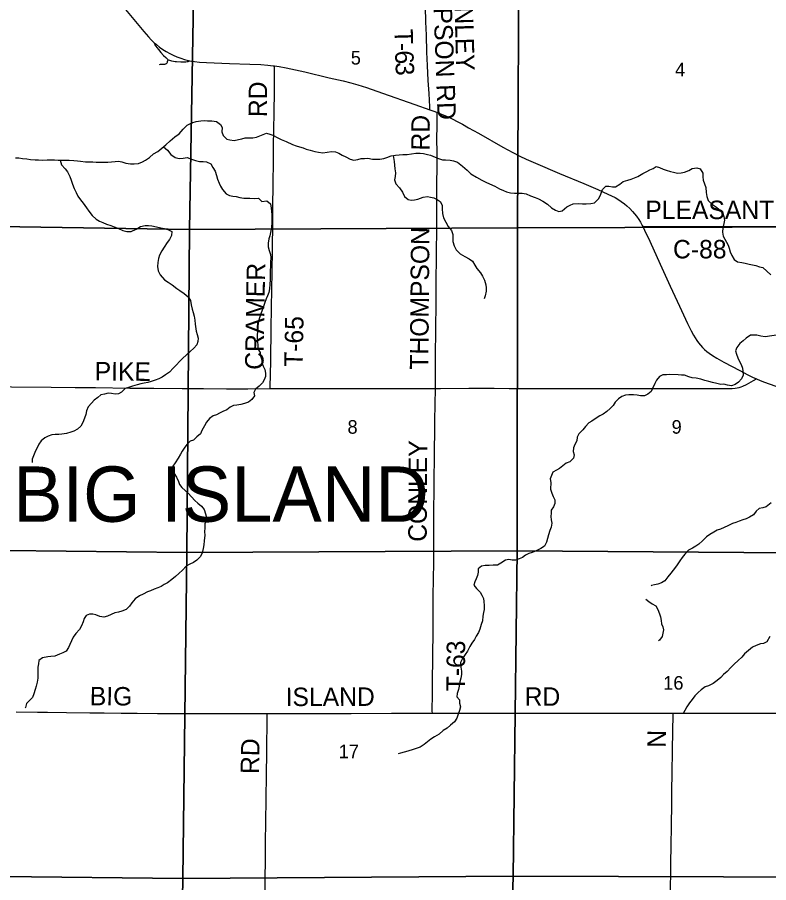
# Model space of a CAD drawing. Extents: x 1584893 to 1934202, y 663575 to 1091909.
# Drawn here: x 1748072 to 1760284, y 948057 to 962130 of the extents above; entities that cross this region are included whole.
import ezdxf

# ---------------------------------------------------------------- set-up
doc = ezdxf.new("R2010")
doc.units = 0
for name, color, linetype in [('GM_X_County_Road', 7, 'Continuous'), ('GM_X_County_Road_Text', 7, 'Continuous'), ('GM_X_Minor_River', 7, 'Continuous'), ('GM_X_Section', 7, 'Continuous'), ('GM_X_Section_Text', 7, 'Continuous'), ('GM_X_State_Route', 7, 'Continuous'), ('GM_X_Township_Road', 7, 'Continuous'), ('GM_X_Township_Road_Text', 7, 'Continuous'), ('GM_X_Township_Text', 7, 'Continuous')]:
    doc.layers.add(name, color=color, linetype=linetype)

msp = doc.modelspace()

# ---------------------------------------------------------------- linework, layer by layer
at = {"layer": 'GM_X_County_Road'}
for points in [[(1758238, 958728), (1758280, 958728), (1758329, 958728), (1758542, 958729), (1758805, 958728), (1759034, 958728), (1759248, 958727), (1759625, 958727), (1759970, 958728), (1760216, 958727), (1760560, 958726), (1760757, 958726), (1761200, 958728), (1761433, 958729)], [(1744979, 956151), (1745004, 956151), (1745159, 956149), (1745717, 956141), (1746045, 956139), (1746357, 956136), (1746537, 956134), (1746767, 956132), (1747111, 956128), (1747718, 956124), (1747980, 956121), (1748620, 956114), (1749014, 956110), (1749342, 956108), (1749899, 956101), (1750293, 956098), (1750752, 956093), (1751097, 956091), (1751474, 956089), (1751818, 956090), (1752179, 956091), (1752183, 956091)], [(1754867, 956096), (1754951, 956096), (1755410, 956097), (1755820, 956097), (1756066, 956096), (1756378, 956096), (1756755, 956095), (1757313, 956093), (1757641, 956093), (1758002, 956094), (1758182, 956094), (1758477, 956094), (1759134, 956094), (1759494, 956095), (1759691, 956094), (1759740, 956097), (1759772, 956102), (1759804, 956109), (1759835, 956118), (1759865, 956130), (1759923, 956159), (1760038, 956222), (1760085, 956248)], [(1752183, 956091), (1752491, 956091), (1752737, 956094), (1753065, 956093), (1753672, 956093), (1753868, 956093), (1754164, 956093), (1754492, 956094), (1754867, 956096)], [(1748054, 950834), (1748399, 950829), (1748563, 950828), (1748874, 950825), (1749252, 950820), (1749481, 950819), (1749760, 950816), (1750022, 950813), (1750351, 950810), (1750531, 950808), (1750744, 950808), (1751187, 950806), (1751433, 950806), (1751827, 950806), (1752122, 950806), (1752132, 950806)], [(1752132, 950806), (1752253, 950807), (1752532, 950809), (1753073, 950808), (1753500, 950809), (1754156, 950813), (1754451, 950813), (1754681, 950814), (1754818, 950814)], [(1754818, 950814), (1754943, 950815), (1755222, 950814), (1755501, 950814), (1755861, 950814), (1756058, 950813), (1756255, 950812), (1756698, 950811), (1757420, 950811), (1757682, 950812), (1758076, 950811), (1758600, 950813), (1758734, 950813)], [(1758689, 947868), (1758694, 948327), (1758695, 948442), (1758697, 948589), (1758700, 948737), (1758703, 948901), (1758705, 949081), (1758708, 949245), (1758710, 949441), (1758712, 949621), (1758714, 949768), (1758717, 949899), (1758720, 950145), (1758727, 950588), (1758731, 950720), (1758733, 950785), (1758734, 950813)], [(1758734, 950813), (1758879, 950814), (1759125, 950813), (1759355, 950813), (1759552, 950813), (1759880, 950813), (1760142, 950811), (1760322, 950811), (1760486, 950811), (1760749, 950809), (1761257, 950809), (1761300, 950808)]]:
    msp.add_lwpolyline(points, dxfattribs=at)
at = {"layer": 'GM_X_Minor_River'}
for points in [[(1748041, 959846), (1748095, 959845), (1748157, 959835), (1748227, 959826), (1748287, 959819), (1748361, 959813), (1748418, 959810), (1748488, 959809), (1748556, 959811), (1748606, 959812), (1748678, 959813), (1748736, 959809), (1748803, 959808), (1748867, 959805), (1748917, 959805), (1748989, 959802), (1749049, 959798), (1749099, 959791), (1749182, 959782), (1749246, 959779), (1749300, 959777), (1749352, 959776), (1749424, 959774), (1749480, 959775), (1749543, 959776), (1749605, 959782), (1749663, 959785), (1749719, 959789), (1749771, 959780), (1749837, 959759), (1749913, 959747), (1749970, 959746), (1750042, 959755), (1750106, 959777), (1750157, 959804), (1750221, 959852), (1750288, 959909), (1750355, 959949), (1750419, 960000), (1750486, 960058), (1750555, 960119), (1750634, 960185), (1750701, 960234), (1750770, 960308), (1750835, 960378), (1750911, 960413), (1750980, 960434), (1751056, 960448), (1751108, 960451), (1751164, 960448), (1751233, 960444), (1751307, 960433), (1751374, 960388), (1751400, 960336), (1751397, 960269), (1751415, 960207), (1751476, 960146), (1751526, 960138), (1751596, 960129), (1751665, 960140), (1751719, 960154), (1751773, 960171), (1751825, 960171), (1751900, 960172), (1751960, 960183), (1752012, 960201), (1752067, 960224), (1752121, 960244), (1752175, 960231), (1752227, 960211), (1752307, 960172), (1752361, 960145), (1752439, 960108), (1752543, 960063), (1752604, 960040), (1752656, 960026), (1752716, 960007), (1752768, 959986)], [(1750448, 960025), (1750511, 959969), (1750565, 959900), (1750637, 959852), (1750705, 959835), (1750769, 959838), (1750833, 959848), (1750905, 959823), (1750969, 959800), (1751033, 959787), (1751095, 959783), (1751149, 959780), (1751215, 959745), (1751251, 959689), (1751286, 959626), (1751308, 959556), (1751325, 959499), (1751350, 959435), (1751374, 959382), (1751407, 959328), (1751469, 959261), (1751521, 959232), (1751577, 959222), (1751627, 959213), (1751689, 959200), (1751751, 959190), (1751803, 959187), (1751853, 959189), (1751920, 959184), (1751990, 959189), (1752047, 959132), (1752128, 959146), (1752185, 959099), (1752199, 959026), (1752204, 958974), (1752206, 958918), (1752207, 958854), (1752210, 958791), (1752203, 958711), (1752189, 958629), (1752174, 958577), (1752159, 958527), (1752149, 958459), (1752150, 958395), (1752163, 958340), (1752189, 958274), (1752190, 958222), (1752185, 958141), (1752185, 958089), (1752182, 958003), (1752181, 957947), (1752183, 957860), (1752178, 957788), (1752169, 957716), (1752158, 957656), (1752138, 957602), (1752117, 957550), (1752092, 957476), (1752063, 957396), (1752035, 957326), (1752016, 957258), (1751991, 957188), (1751977, 957074)], [(1752768, 959986), (1752832, 959968), (1752906, 959949), (1752966, 959936), (1753039, 959927), (1753107, 959937), (1753177, 959950), (1753243, 959941), (1753295, 959923), (1753353, 959890), (1753409, 959861), (1753483, 959824), (1753539, 959808), (1753605, 959815), (1753659, 959831), (1753716, 959836), (1753770, 959838), (1753842, 959825), (1753904, 959822), (1753966, 959823), (1754027, 959833), (1754077, 959850), (1754149, 959876), (1754216, 959887), (1754278, 959893), (1754338, 959896), (1754408, 959899), (1754479, 959911), (1754547, 959920), (1754617, 959921), (1754673, 959913), (1754737, 959900), (1754789, 959887), (1754863, 959858), (1754917, 959832), (1754981, 959813), (1755033, 959813), (1755108, 959808), (1755160, 959795), (1755228, 959772), (1755305, 959711), (1755381, 959642), (1755444, 959585), (1755534, 959532), (1755620, 959481), (1755684, 959450), (1755747, 959422), (1755831, 959383), (1755911, 959342), (1755973, 959315), (1756025, 959292), (1756085, 959276), (1756155, 959269), (1756225, 959268), (1756275, 959272), (1756344, 959257), (1756415, 959228), (1756487, 959197), (1756545, 959177), (1756611, 959140), (1756687, 959093), (1756756, 959034), (1756818, 958993), (1756872, 958973), (1756928, 958984), (1757003, 959049), (1757056, 959077), (1757108, 959099), (1757192, 959102), (1757257, 959099), (1757317, 959098), (1757395, 959102), (1757451, 959115), (1757522, 959181), (1757555, 959255), (1757582, 959329), (1757637, 959386), (1757687, 959384), (1757743, 959373), (1757795, 959375), (1757866, 959414), (1757920, 959458), (1757995, 959483), (1758051, 959496), (1758105, 959518), (1758156, 959542), (1758237, 959591), (1758301, 959622), (1758352, 959648), (1758404, 959670), (1758454, 959701), (1758510, 959686), (1758568, 959660), (1758620, 959643), (1758686, 959624), (1758738, 959610), (1758802, 959597), (1758863, 959603), (1758917, 959612), (1758987, 959637), (1759038, 959671)], [(1748771, 959808), (1748790, 959732), (1748849, 959667), (1748887, 959616), (1748926, 959540), (1748948, 959483), (1748967, 959417), (1748996, 959344), (1749028, 959282), (1749055, 959221), (1749097, 959159), (1749140, 959106), (1749196, 959029), (1749233, 958979), (1749291, 958906), (1749356, 958847), (1749408, 958814), (1749460, 958794), (1749524, 958767), (1749590, 958742), (1749644, 958721), (1749718, 958693), (1749786, 958664), (1749852, 958649), (1749924, 958648), (1750001, 958682), (1750075, 958727), (1750148, 958744), (1750204, 958744), (1750258, 958737), (1750332, 958724), (1750404, 958708), (1750458, 958693), (1750516, 958678), (1750582, 958646), (1750579, 958583), (1750544, 958517), (1750508, 958466), (1750459, 958390), (1750420, 958334), (1750383, 958260), (1750369, 958210), (1750358, 958142), (1750353, 958078), (1750359, 958007), (1750394, 957941), (1750463, 957862), (1750523, 957823), (1750591, 957778), (1750663, 957721), (1750714, 957689), (1750784, 957638), (1750848, 957583), (1750889, 957524), (1750900, 957454), (1750916, 957381), (1750931, 957327), (1750945, 957271), (1750956, 957204), (1750965, 957138)], [(1754181, 959881), (1754199, 959785), (1754204, 959727), (1754209, 959666), (1754217, 959600), (1754212, 959542), (1754203, 959486), (1754223, 959419), (1754282, 959356), (1754330, 959288), (1754367, 959217), (1754423, 959168), (1754473, 959158), (1754529, 959161), (1754583, 959175), (1754668, 959204), (1754736, 959213), (1754786, 959207), (1754842, 959196), (1754894, 959169), (1754946, 959133), (1754976, 959076), (1754979, 959016), (1754980, 958940), (1754999, 958867), (1755039, 958799), (1755074, 958730), (1755126, 958661), (1755149, 958597), (1755148, 958536), (1755152, 958486), (1755171, 958414), (1755203, 958349), (1755272, 958284), (1755346, 958241), (1755416, 958202), (1755472, 958162), (1755507, 958099), (1755538, 958043), (1755600, 957976), (1755633, 957919), (1755665, 957853), (1755688, 957778), (1755694, 957728), (1755691, 957676), (1755678, 957602), (1755658, 957550)], [(1759038, 959671), (1759114, 959684), (1759172, 959666), (1759212, 959597), (1759215, 959535), (1759218, 959484), (1759240, 959420), (1759261, 959364), (1759270, 959279), (1759280, 959215), (1759299, 959148), (1759353, 959098), (1759417, 959051), (1759468, 959014), (1759536, 958943), (1759557, 958889), (1759563, 958832), (1759554, 958776), (1759537, 958704), (1759533, 958638), (1759544, 958568), (1759627, 958426), (1759642, 958376), (1759660, 958314), (1759687, 958257), (1759725, 958192), (1759778, 958152), (1759848, 958141), (1759904, 958134), (1759966, 958116), (1760021, 958105), (1760077, 958092), (1760137, 958072), (1760191, 958061), (1760316, 957944)], [(1750965, 957138), (1750977, 957024), (1750995, 956974), (1751014, 956913), (1751007, 956857), (1750988, 956801), (1750943, 956748), (1750884, 956695), (1750819, 956638), (1750764, 956584), (1750707, 956535), (1750658, 956478), (1750607, 956425), (1750544, 956360), (1750483, 956318), (1750426, 956279), (1750372, 956250), (1750313, 956227), (1750249, 956206), (1750193, 956191), (1750134, 956182), (1750082, 956171), (1750020, 956154), (1749945, 956133), (1749879, 956110), (1749825, 956091), (1749766, 956036), (1749715, 956008), (1749665, 955999), (1749601, 956012), (1749549, 956015), (1749487, 956000), (1749428, 955991), (1749378, 955948), (1749323, 955905), (1749280, 955853), (1749225, 955796), (1749198, 955730), (1749187, 955672), (1749164, 955609), (1749137, 955539), (1749104, 955483), (1749049, 955434), (1748992, 955401), (1748940, 955382), (1748869, 955361), (1748797, 955348), (1748745, 955345), (1748685, 955346), (1748635, 955341), (1748572, 955318), (1748518, 955291), (1748459, 955243), (1748420, 955186), (1748393, 955130), (1748370, 955078), (1748337, 955001), (1748316, 954945), (1748315, 954891)], [(1751977, 957074), (1751974, 957017), (1751972, 956965), (1751971, 956915), (1751976, 956859), (1751983, 956793), (1751980, 956741), (1752019, 956678), (1752026, 956624), (1752047, 956561), (1752048, 956509), (1752069, 956457), (1752094, 956400), (1752105, 956340), (1752105, 956290), (1752084, 956236), (1752055, 956184), (1752002, 956133), (1751943, 956080), (1751918, 956028), (1751929, 955974), (1751886, 955912), (1751831, 955873), (1751767, 955850), (1751703, 955835), (1751640, 955824), (1751588, 955819), (1751530, 955792), (1751477, 955745), (1751414, 955718), (1751360, 955693), (1751309, 955667), (1751255, 955650), (1751194, 955607), (1751147, 955546), (1751114, 955488), (1751073, 955411), (1751048, 955357), (1750989, 955308), (1750934, 955253), (1750884, 955237), (1750831, 955190), (1750796, 955139), (1750749, 955075), (1750726, 955024), (1750685, 954958), (1750636, 954885), (1750599, 954829), (1750608, 954763), (1750623, 954711), (1750658, 954650), (1750693, 954583), (1750710, 954533), (1750747, 954482), (1750850, 954392), (1750905, 954331), (1750956, 954274), (1751007, 954229), (1751063, 954180), (1751108, 954127), (1751133, 954057), (1751146, 953998), (1751141, 953948), (1751122, 953892), (1751119, 953828), (1751116, 953762), (1751117, 953710), (1751107, 953618), (1751104, 953552), (1751093, 953492), (1751078, 953420), (1751051, 953360), (1750988, 953301), (1750935, 953264), (1750877, 953239), (1750818, 953202), (1750755, 953137), (1750696, 953086), (1750643, 953038), (1750584, 952989), (1750513, 952934), (1750461, 952907), (1750408, 952876), (1750354, 952849), (1750297, 952830), (1750239, 952803), (1750187, 952785), (1750116, 952748), (1750059, 952719), (1749990, 952672), (1749935, 952607), (1749894, 952556), (1749843, 952502), (1749769, 952470), (1749717, 952458), (1749658, 952447), (1749596, 952418), (1749539, 952393), (1749479, 952372), (1749413, 952387), (1749349, 952410)], [(1760554, 956982), (1760227, 956935), (1760157, 956944), (1760093, 956961), (1760041, 956960), (1759989, 956961), (1759920, 956912), (1759867, 956867), (1759817, 956824), (1759766, 956760), (1759747, 956705), (1759758, 956654), (1759783, 956594), (1759812, 956535), (1759835, 956483), (1759856, 956426), (1759865, 956376), (1759868, 956308), (1759843, 956248), (1759792, 956195), (1759738, 956159), (1759681, 956136), (1759617, 956145), (1759555, 956164), (1759505, 956161), (1759441, 956172), (1759372, 956192), (1759312, 956209), (1759248, 956224), (1759182, 956243), (1759105, 956262), (1759039, 956267), (1758985, 956282), (1758915, 956311), (1758865, 956310), (1758811, 956317), (1758677, 956319), (1758621, 956318), (1758563, 956313), (1758508, 956288), (1758461, 956227), (1758436, 956175), (1758397, 956095), (1758374, 956044), (1758317, 955999), (1758265, 955975), (1758201, 955974), (1758145, 955983), (1758089, 955990), (1758013, 955992), (1757955, 955984), (1757898, 955963), (1757845, 955926), (1757791, 955873), (1757756, 955817), (1757705, 955770), (1757654, 955719), (1757595, 955674), (1757540, 955647), (1757480, 955609), (1757409, 955563), (1757358, 955533), (1757309, 955474), (1757262, 955419), (1757199, 955356), (1757172, 955304), (1757165, 955242), (1757134, 955182), (1757109, 955130), (1757108, 955068), (1757122, 955012), (1757109, 954960), (1757054, 954899), (1756993, 954878), (1756936, 954835), (1756884, 954795), (1756833, 954766), (1756774, 954731), (1756756, 954679), (1756733, 954624), (1756742, 954567), (1756740, 954455), (1756757, 954389), (1756780, 954336), (1756809, 954284), (1756808, 954221), (1756785, 954170), (1756746, 954116), (1756747, 954064), (1756745, 954012), (1756746, 953960), (1756759, 953904), (1756748, 953838), (1756725, 953782), (1756704, 953714), (1756691, 953654), (1756674, 953594), (1756640, 953529), (1756578, 953490), (1756507, 953455), (1756441, 953428)], [(1760241, 954171), (1760189, 954155), (1760131, 954142), (1760080, 954101), (1760035, 954040), (1759974, 953999), (1759916, 953974), (1759865, 953958), (1759803, 953935), (1759749, 953914), (1759694, 953897), (1759620, 953862), (1759561, 953835), (1759502, 953806), (1759448, 953787), (1759392, 953756), (1759327, 953719), (1759272, 953679), (1759209, 953616), (1759150, 953561), (1759099, 953530), (1759043, 953499), (1758982, 953466), (1758919, 953401), (1758880, 953345), (1758837, 953290), (1758788, 953212), (1758729, 953141), (1758692, 953090), (1758645, 953028), (1758596, 952967), (1758541, 952934), (1758482, 952909), (1758428, 952900), (1758378, 952888), (1758374, 952885)], [(1760323, 954232), (1760241, 954171)], [(1756441, 953428), (1756388, 953408), (1756334, 953381), (1756281, 953344), (1756231, 953325), (1756168, 953300), (1756114, 953303), (1756062, 953314), (1756008, 953299), (1755933, 953254), (1755876, 953221), (1755806, 953218), (1755742, 953217), (1755676, 953216), (1755614, 953205), (1755563, 953160), (1755562, 953105), (1755553, 953051), (1755530, 953000), (1755508, 952948), (1755493, 952896), (1755536, 952843), (1755593, 952782), (1755620, 952730), (1755647, 952679), (1755654, 952627), (1755659, 952567), (1755658, 952500), (1755651, 952448), (1755640, 952389), (1755635, 952314), (1755612, 952255), (1755589, 952177), (1755568, 952125), (1755531, 952068), (1755500, 952012), (1755461, 951952), (1755426, 951897), (1755387, 951821), (1755352, 951768), (1755307, 951702), (1755274, 951635), (1755280, 951563), (1755291, 951498), (1755291, 951444), (1755283, 951380), (1755262, 951322), (1755253, 951254), (1755244, 951198), (1755223, 951133), (1755218, 951079), (1755256, 951028), (1755259, 950978), (1755274, 950915), (1755259, 950855), (1755238, 950796), (1755215, 950732), (1755176, 950674), (1755113, 950619), (1755056, 950572), (1754995, 950533), (1754926, 950472), (1754855, 950429), (1754792, 950388), (1754740, 950345), (1754685, 950304), (1754622, 950263), (1754572, 950243), (1754505, 950220), (1754419, 950196), (1754357, 950179), (1754300, 950164), (1754264, 950150)], [(1758286, 952667), (1758338, 952627), (1758391, 952594), (1758447, 952557), (1758482, 952500), (1758507, 952431), (1758524, 952379), (1758537, 952323), (1758542, 952266), (1758563, 952216), (1758572, 952166), (1758565, 952114), (1758551, 952062), (1758510, 952000), (1758495, 951990)], [(1749349, 952410), (1749298, 952423), (1749243, 952426), (1749191, 952403), (1749158, 952351), (1749143, 952297), (1749114, 952236), (1749085, 952176), (1749022, 952111), (1748979, 952050), (1748954, 951990), (1748925, 951932), (1748902, 951880), (1748867, 951823), (1748813, 951794), (1748756, 951771), (1748682, 951740), (1748619, 951733), (1748567, 951728), (1748479, 951711), (1748424, 951668), (1748419, 951618), (1748406, 951562), (1748404, 951432), (1748405, 951382), (1748394, 951320), (1748381, 951252), (1748362, 951196), (1748343, 951130), (1748320, 951068), (1748269, 951021), (1748220, 950970), (1748205, 950906), (1748197, 950898)], [(1760303, 952061), (1760251, 951973)], [(1760251, 951973), (1760199, 951948), (1760148, 951939), (1760080, 951916), (1760019, 951887), (1759958, 951834), (1759893, 951777), (1759847, 951722), (1759788, 951672), (1759723, 951611), (1759668, 951558), (1759608, 951493), (1759552, 951444), (1759507, 951392), (1759448, 951345), (1759379, 951298), (1759306, 951259), (1759250, 951240), (1759189, 951191), (1759138, 951150), (1759085, 951097), (1759042, 951037), (1758997, 950982), (1758952, 950917), (1758919, 950859), (1758898, 950817)]]:
    msp.add_lwpolyline(points, dxfattribs=at)
at = {"layer": 'GM_X_Section'}
for points in [[(1745081, 963910), (1750963, 963989), (1750873, 958681), (1745001, 958773)], [(1750963, 963989), (1756228, 964003), (1756204, 958707), (1750873, 958681)], [(1756228, 964003), (1761544, 963992), (1761436, 958720), (1756204, 958707)], [(1745001, 958773), (1750873, 958681), (1750828, 953428), (1744940, 953492), (1744996, 958632)], [(1750873, 958681), (1756204, 958707), (1756196, 953452), (1750828, 953428)], [(1756204, 958707), (1761436, 958720), (1761355, 953418), (1756196, 953452)], [(1744940, 953492), (1750828, 953428), (1750761, 948123), (1744853, 948192), (1744937, 953360)], [(1750828, 953428), (1756196, 953452), (1756130, 948165), (1750761, 948123)], [(1756196, 953452), (1761355, 953418), (1761263, 948146), (1756130, 948165)], [(1744853, 948192), (1750761, 948123), (1750676, 942925), (1744794, 942974), (1744850, 948076)], [(1750761, 948123), (1756130, 948165), (1755981, 942886), (1750676, 942925)], [(1756130, 948165), (1761263, 948146), (1761209, 942861), (1755981, 942886)]]:
    msp.add_lwpolyline(points, close=True, dxfattribs=at)
at = {"layer": 'GM_X_State_Route'}
for points in [[(1749803, 962289), (1750127, 961897), (1750202, 961810), (1750247, 961762), (1750294, 961717), (1750297, 961715), (1750332, 961686), (1750383, 961646), (1750437, 961608), (1750492, 961573), (1750549, 961541), (1750607, 961512), (1750667, 961486), (1750729, 961463), (1750791, 961443), (1750854, 961427), (1750876, 961423), (1750902, 961417), (1750951, 961409), (1751032, 961401), (1751146, 961395), (1751523, 961380), (1751851, 961370), (1752032, 961361), (1752146, 961352), (1752228, 961343), (1752250, 961339), (1752326, 961328), (1752439, 961308), (1752744, 961242), (1753143, 961148), (1753367, 961096), (1753494, 961064), (1753605, 961032), (1753745, 960987), (1754009, 960896), (1754535, 960711), (1754777, 960625), (1754860, 960596), (1754895, 960583), (1754968, 960555), (1755058, 960517), (1755148, 960475), (1755221, 960438), (1755307, 960390), (1755407, 960334), (1755565, 960246), (1755965, 960020), (1756123, 959933), (1756240, 959874), (1756343, 959825), (1756494, 959759), (1756886, 959592), (1757279, 959426), (1757505, 959328), (1757671, 959256), (1757730, 959228), (1757788, 959197), (1757831, 959172), (1757885, 959135), (1757938, 959096), (1757976, 959064), (1758025, 959019), (1758071, 958972), (1758103, 958935), (1758134, 958896), (1758172, 958842), (1758198, 958800), (1758230, 958743), (1758238, 958728), (1758267, 958669), (1758350, 958491), (1758519, 958117), (1758682, 957759), (1758832, 957430), (1758965, 957149), (1759024, 957031), (1759063, 956959), (1759088, 956917), (1759115, 956876), (1759143, 956837), (1759174, 956799), (1759207, 956762), (1759242, 956728), (1759279, 956696), (1759317, 956666), (1759371, 956629), (1759441, 956587), (1759556, 956523), (1759816, 956384), (1759946, 956314), (1760020, 956277), (1760085, 956248)], [(1760085, 956248), (1760094, 956244), (1760170, 956213), (1760278, 956174), (1760557, 956077)]]:
    msp.add_lwpolyline(points, dxfattribs=at)
at = {"layer": 'GM_X_Township_Road'}
for points in [[(1754777, 960625), (1754777, 960660), (1754776, 960676), (1754763, 960889), (1754750, 961102), (1754737, 961348), (1754728, 961562), (1754720, 961841), (1754713, 962054), (1754705, 962301), (1754698, 962596), (1754691, 962760), (1754678, 963203), (1754668, 963565), (1754661, 963795), (1754658, 963927), (1754654, 964014), (1754654, 964027)], [(1750297, 961715), (1750302, 961697), (1750307, 961686), (1750314, 961673), (1750323, 961659), (1750337, 961640), (1750364, 961605), (1750405, 961555), (1750449, 961507), (1750484, 961474), (1750500, 961459), (1750511, 961449), (1750526, 961440)], [(1750381, 961365), (1750397, 961366), (1750431, 961366), (1750464, 961368), (1750472, 961369), (1750480, 961371), (1750488, 961375), (1750494, 961379), (1750500, 961384), (1750506, 961391), (1750511, 961400), (1750515, 961409), (1750526, 961440)], [(1750526, 961440), (1750543, 961433), (1750560, 961427), (1750577, 961423), (1750610, 961417), (1750636, 961413), (1750660, 961411), (1750727, 961408), (1750794, 961406), (1750812, 961407), (1750832, 961409), (1750847, 961412), (1750860, 961416), (1750876, 961423)], [(1752183, 956091), (1752183, 956130), (1752185, 956310), (1752191, 956556), (1752194, 956720), (1752198, 956900), (1752200, 957048), (1752205, 957425), (1752209, 957687), (1752214, 957999), (1752219, 958343), (1752221, 958474), (1752223, 958671), (1752225, 958901), (1752227, 959130), (1752229, 959327), (1752232, 959556), (1752234, 959655), (1752234, 959852), (1752236, 960048), (1752240, 960294), (1752245, 960589), (1752251, 960917), (1752250, 961098), (1752250, 961295), (1752250, 961311), (1752250, 961339)], [(1754867, 956096), (1754867, 956098), (1754868, 956262), (1754870, 956491), (1754870, 956705), (1754873, 956967), (1754877, 957575), (1754880, 957771), (1754885, 958297), (1754888, 958690), (1754888, 958920), (1754889, 959117), (1754889, 959314), (1754890, 959462), (1754893, 959659), (1754895, 959790), (1754893, 960003), (1754892, 960085), (1754892, 960184), (1754894, 960331), (1754895, 960545), (1754895, 960583)], [(1754818, 950814), (1754817, 950847), (1754817, 950880), (1754819, 951094), (1754820, 951307), (1754829, 952160), (1754831, 952357), (1754833, 952570), (1754833, 952750), (1754836, 952964), (1754840, 953292), (1754841, 953407), (1754840, 953505), (1754841, 953636), (1754843, 953751), (1754842, 953784), (1754842, 953899), (1754844, 954194), (1754846, 954358), (1754848, 954637), (1754852, 954949), (1754853, 955113), (1754857, 955376), (1754860, 955573), (1754864, 955835), (1754867, 956096)], [(1752097, 947893), (1752097, 947903), (1752098, 947969), (1752100, 948100), (1752101, 948152), (1752104, 948394), (1752107, 948706), (1752113, 949050), (1752119, 949410), (1752122, 949819), (1752126, 950163), (1752132, 950769), (1752132, 950806)]]:
    msp.add_lwpolyline(points, dxfattribs=at)

# ---------------------------------------------------------------- texts
at = {"layer": 'GM_X_County_Road_Text'}
for s, rotation, p in [('PLEASANT', 0, (1758279, 958848)), ('C-88', 0.0051, (1758729, 958209)), ('PIKE', 359.3832, (1749328, 956226)), ('BIG', 359.603, (1749249, 950942)), ('ISLAND', 0.1852, (1752433, 950928)), ('RD', 0, (1756317, 950933)), ('N', 89.0457, (1758610, 950249))]:
    msp.add_text(s, height=300, rotation=rotation, dxfattribs=at).set_placement(p)
at = {"layer": 'GM_X_Section_Text'}
for s, p in [('5', (1753492, 961362)), ('4', (1758763, 961170)), ('8', (1753439, 955358)), ('9', (1758706, 955358)), ('16', (1758570, 951196)), ('17', (1753296, 950081))]:
    msp.add_text(s, height=221, rotation=0, dxfattribs=at).set_placement(p)
at = {"layer": 'GM_X_Township_Road_Text'}
for s, rotation, p in [('THOMPSON RD', 272.1212, (1754793, 963463)), ('CONLEY', 271.695, (1755159, 962905)), ('T', 271.6759, (1754199, 961936)), ('-', 271.7247, (1754206, 961711)), ('6', 271.9178, (1754210, 961587)), ('3', 272.736, (1754216, 961398)), ('RD', 89.5209, (1752129, 960505)), ('RD', 89.5123, (1754773, 959962)), ('THOMPSON', 89.5005, (1754751, 956399)), ('CRAMER', 89.0283, (1752072, 956395)), ('T-65', 88.9457, (1752710, 956443)), ('CONLEY', 89.6624, (1754725, 953600)), ('T-63', 89.6452, (1755346, 951168)), ('RD', 89.0212, (1752001, 949822))]:
    msp.add_text(s, height=300, rotation=rotation, dxfattribs=at).set_placement(p)
at = {"layer": 'GM_X_Township_Text'}
msp.add_text('BIG ISLAND', height=900, rotation=0, dxfattribs=at).set_placement((1748004, 953926))

doc.saveas('drawing.dxf')
